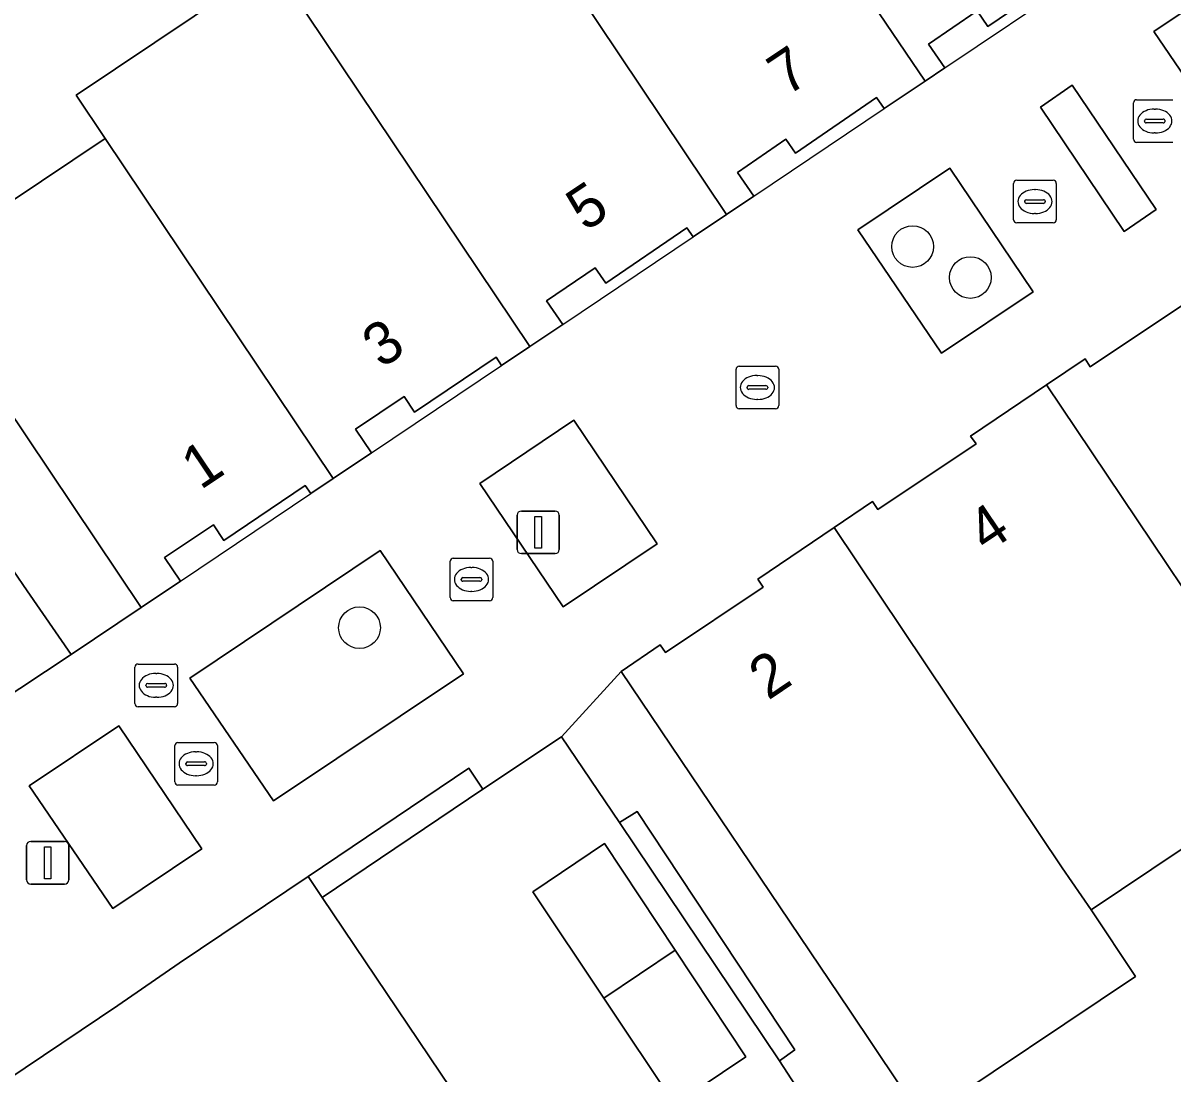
# Model space of a CAD drawing. Extents: x 158793 to 159888, y 384317 to 385256.
# Drawn here: x 159086.81 to 159113.77, y 384783.14 to 384807.77 of the extents above; entities that cross this region are included whole.
import ezdxf

# ---------------------------------------------------------------- set-up
doc = ezdxf.new("R2010")
doc.units = 0
for name, color, linetype in [('IMGEO_Boom', 7, 'Continuous'), ('IMGEO_Erf', 7, 'Continuous'), ('IMGEO_Groenvoorziening', 7, 'Continuous'), ('IMGEO_Haag', 7, 'Continuous'), ('IMGEO_Kolk', 7, 'Continuous'), ('IMGEO_Lichtmast', 7, 'Continuous'), ('IMGEO_Pand', 7, 'Continuous'), ('IMGEO_Pand_nummerreeks', 7, 'Continuous'), ('IMGEO_Pand_overbouw', 7, 'Continuous'), ('IMGEO_Rioolput', 7, 'Continuous'), ('IMGEO_Voetpad_open', 7, 'Continuous')]:
    doc.layers.add(name, color=color, linetype=linetype)

msp = doc.modelspace()

# ---------------------------------------------------------------- linework, layer by layer
at = {"layer": 'IMGEO_Boom'}
for centre in [(159107.665, 384802.523), (159109.019, 384801.797), (159094.696, 384793.585)]:
    msp.add_circle(centre, 0.489, dxfattribs=at)
at = {"layer": 'IMGEO_Erf'}
for points in [[(159078.735, 384810.27), (159082.907, 384804.048), (159084.223, 384802.037), (159088.734, 384805.056), (159088.05, 384806.077), (159092.666, 384809.17)], [(159066.933, 384810.162), (159070.348, 384805.078), (159073.763, 384799.994), (159077.938, 384793.779), (159081.397, 384788.629), (159084.944, 384790.975), (159087.934, 384792.954), (159086.904, 384794.447), (159086.257, 384795.385), (159084.201, 384798.365), (159084.135, 384798.466), (159082.731, 384800.625), (159082.053, 384801.668), (159081.997, 384801.751), (159078.22, 384807.382), (159078.157, 384807.476), (159077.433, 384808.542)], [(159110.654, 384763.532), (159110.008, 384764.494), (159106.294, 384770.016), (159105.59, 384771.064), (159105.859, 384771.246), (159107.166, 384772.134), (159110.581, 384774.448), (159108.608, 384777.387), (159107.88, 384778.443), (159105.21, 384782.406), (159104.547, 384783.423), (159100.796, 384789.016), (159099.432, 384791.023), (159097.591, 384789.794), (159093.821, 384787.259), (159096.836, 384782.776), (159094.796, 384781.41), (159098.292, 384776.226), (159101.789, 384771.041), (159100.448, 384770.134), (159104.626, 384763.912)], [(159116.831, 384790.309), (159111.85, 384786.964), (159112.894, 384785.404), (159107.897, 384782.06), (159112.204, 384775.545), (159112.316, 384775.62), (159113.438, 384776.377), (159114.48, 384777.079)]]:
    msp.add_lwpolyline(points, dxfattribs=at)
msp.add_lwpolyline([(159103.755, 384783.517), (159102.093, 384782.405), (159100.425, 384784.899), (159098.757, 384787.393), (159100.442, 384788.52), (159102.099, 384786.018)], close=True, dxfattribs=at)
at = {"layer": 'IMGEO_Groenvoorziening'}
for points in [[(159115.289, 384804.676), (159119.696, 384807.657), (159117.741, 384810.533), (159113.323, 384807.564)], [(159111.404, 384806.305), (159110.665, 384805.794), (159112.625, 384802.873), (159113.376, 384803.393)], [(159108.342, 384800.023), (159110.495, 384801.459), (159108.537, 384804.362), (159106.379, 384802.912)], [(159099.72, 384798.453), (159097.516, 384796.967), (159099.469, 384794.077), (159101.679, 384795.555)], [(159097.133, 384792.5), (159095.183, 384795.392), (159090.719, 384792.401), (159092.679, 384789.522)], [(159089.05, 384791.28), (159086.954, 384789.874), (159088.909, 384786.999), (159090.998, 384788.402)], [(159097.591, 384789.794), (159097.26, 384790.289), (159093.489, 384787.752), (159093.821, 384787.259)], [(159100.796, 384789.016), (159104.547, 384783.423), (159104.905, 384783.684), (159101.207, 384789.272)]]:
    msp.add_lwpolyline(points, close=True, dxfattribs=at)
at = {"layer": 'IMGEO_Haag'}
msp.add_lwpolyline([(159100.796, 384789.016), (159104.547, 384783.423), (159104.905, 384783.684), (159101.207, 384789.272)], close=True, dxfattribs=at)
at = {"layer": 'IMGEO_Kolk'}
for p, q in [((159112.919, 384805.967), (159113.771, 384805.967)), ((159112.844, 384805.041), (159112.844, 384805.893)), ((159113.332, 384805.747), (159113.357, 384805.747)), ((159113.103, 384805.461), (159113.103, 384805.473)), ((159113.541, 384805.424), (159113.143, 384805.424)), ((159113.146, 384805.51), (159113.544, 384805.51)), ((159113.587, 384805.473), (159113.587, 384805.461)), ((159113.355, 384805.187), (159113.33, 384805.187)), ((159113.771, 384804.967), (159112.919, 384804.967)), ((159110.109, 384804.079), (159110.961, 384804.079)), ((159110.034, 384803.153), (159110.034, 384804.005)), ((159110.522, 384803.859), (159110.547, 384803.859)), ((159111.035, 384804.005), (159111.035, 384803.153)), ((159110.293, 384803.573), (159110.293, 384803.585)), ((159110.731, 384803.536), (159110.333, 384803.536)), ((159110.336, 384803.622), (159110.734, 384803.622)), ((159110.777, 384803.585), (159110.777, 384803.573)), ((159110.545, 384803.299), (159110.52, 384803.299)), ((159110.961, 384803.079), (159110.109, 384803.079)), ((159103.525, 384798.792), (159103.525, 384799.644)), ((159103.6, 384799.718), (159104.452, 384799.718)), ((159104.013, 384799.498), (159104.038, 384799.498)), ((159104.526, 384799.644), (159104.526, 384798.792)), ((159103.784, 384799.212), (159103.784, 384799.224)), ((159103.827, 384799.261), (159104.225, 384799.261)), ((159104.268, 384799.224), (159104.268, 384799.212)), ((159104.222, 384799.175), (159103.824, 384799.175)), ((159104.036, 384798.938), (159104.011, 384798.938)), ((159104.452, 384798.718), (159103.6, 384798.718)), ((159096.896, 384795.216), (159097.748, 384795.216)), ((159096.821, 384794.29), (159096.821, 384795.142)), ((159097.309, 384794.996), (159097.334, 384794.996)), ((159097.822, 384795.142), (159097.822, 384794.29)), ((159097.08, 384794.71), (159097.08, 384794.722)), ((159097.518, 384794.673), (159097.12, 384794.673)), ((159097.123, 384794.759), (159097.521, 384794.759)), ((159097.564, 384794.722), (159097.564, 384794.71)), ((159097.332, 384794.436), (159097.307, 384794.436)), ((159097.748, 384794.216), (159096.896, 384794.216)), ((159090.44, 384790.893), (159091.292, 384790.893)), ((159090.365, 384789.967), (159090.365, 384790.819)), ((159090.853, 384790.673), (159090.878, 384790.673)), ((159091.366, 384790.819), (159091.366, 384789.967)), ((159090.624, 384790.387), (159090.624, 384790.399)), ((159091.062, 384790.35), (159090.664, 384790.35)), ((159090.667, 384790.436), (159091.065, 384790.436)), ((159091.108, 384790.399), (159091.108, 384790.387)), ((159090.876, 384790.113), (159090.851, 384790.113)), ((159091.292, 384789.893), (159090.44, 384789.893))]:
    msp.add_line(p, q, dxfattribs=at)
for points in [[(159112.919, 384805.967), (159113.771, 384805.967)], [(159112.844, 384805.041), (159112.844, 384805.893)], [(159113.771, 384804.967), (159112.919, 384804.967)], [(159110.109, 384804.079), (159110.961, 384804.079)], [(159110.034, 384803.153), (159110.034, 384804.005)], [(159111.035, 384804.005), (159111.035, 384803.153)], [(159110.961, 384803.079), (159110.109, 384803.079)], [(159103.525, 384798.792), (159103.525, 384799.644)], [(159103.6, 384799.718), (159104.452, 384799.718)], [(159104.526, 384799.644), (159104.526, 384798.792)], [(159104.452, 384798.718), (159103.6, 384798.718)], [(159096.896, 384795.216), (159097.748, 384795.216)], [(159096.821, 384794.29), (159096.821, 384795.142)], [(159097.822, 384795.142), (159097.822, 384794.29)], [(159097.748, 384794.216), (159096.896, 384794.216)], [(159090.44, 384790.893), (159091.292, 384790.893)], [(159090.365, 384789.967), (159090.365, 384790.819)], [(159091.366, 384790.819), (159091.366, 384789.967)], [(159091.292, 384789.893), (159090.44, 384789.893)]]:
    msp.add_lwpolyline(points, dxfattribs=at)
for centre, radius, start, end in [((159112.921, 384805.891), 0.0765, 91.552, 178.448), ((159112.921, 384805.891), 0.0765, 91.552, 178.448), ((159113.143, 384805.47), 0.0403, 85.8775, 175.7526), ((159113.14, 384805.46), 0.0366, 178.938, 274.7102), ((159113.544, 384805.467), 0.043, 264.8664, 352.4533), ((159113.548, 384805.472), 0.0386, 1.7309, 96.639), ((159112.921, 384805.043), 0.0765, 181.552, 268.448), ((159112.921, 384805.043), 0.0765, 181.552, 268.448), ((159110.111, 384804.003), 0.0765, 91.552, 178.448), ((159110.111, 384804.003), 0.0765, 91.552, 178.448), ((159110.959, 384804.003), 0.0765, 1.552, 88.448), ((159110.959, 384804.003), 0.0765, 1.552, 88.448), ((159110.333, 384803.582), 0.0403, 85.8775, 175.7526), ((159110.33, 384803.572), 0.0366, 178.938, 274.7102), ((159110.734, 384803.579), 0.043, 264.8664, 352.4533), ((159110.738, 384803.584), 0.0386, 1.7309, 96.639), ((159110.111, 384803.155), 0.0765, 181.552, 268.448), ((159110.111, 384803.155), 0.0765, 181.552, 268.448), ((159110.959, 384803.155), 0.0765, 271.552, 358.448), ((159110.959, 384803.155), 0.0765, 271.552, 358.448), ((159103.602, 384799.642), 0.0765, 91.552, 178.448), ((159103.602, 384799.642), 0.0765, 91.552, 178.448), ((159104.45, 384799.642), 0.0765, 1.552, 88.448), ((159104.45, 384799.642), 0.0765, 1.552, 88.448), ((159103.824, 384799.221), 0.0403, 85.8775, 175.7526), ((159103.821, 384799.211), 0.0366, 178.938, 274.7102), ((159104.225, 384799.218), 0.043, 264.8664, 352.4533), ((159104.229, 384799.223), 0.0386, 1.7309, 96.639), ((159103.602, 384798.794), 0.0765, 181.552, 268.448), ((159103.602, 384798.794), 0.0765, 181.552, 268.448), ((159104.45, 384798.794), 0.0765, 271.552, 358.448), ((159104.45, 384798.794), 0.0765, 271.552, 358.448), ((159096.898, 384795.14), 0.0765, 91.552, 178.448), ((159096.898, 384795.14), 0.0765, 91.552, 178.448), ((159097.746, 384795.14), 0.0765, 1.552, 88.448), ((159097.746, 384795.14), 0.0765, 1.552, 88.448), ((159097.12, 384794.719), 0.0403, 85.8775, 175.7526), ((159097.117, 384794.709), 0.0366, 178.938, 274.7102), ((159097.521, 384794.716), 0.043, 264.8664, 352.4533), ((159097.525, 384794.721), 0.0386, 1.7309, 96.639), ((159096.898, 384794.292), 0.0765, 181.552, 268.448), ((159096.898, 384794.292), 0.0765, 181.552, 268.448), ((159097.746, 384794.292), 0.0765, 271.552, 358.448), ((159097.746, 384794.292), 0.0765, 271.552, 358.448), ((159090.442, 384790.817), 0.0765, 91.552, 178.448), ((159090.442, 384790.817), 0.0765, 91.552, 178.448), ((159091.29, 384790.817), 0.0765, 1.552, 88.448), ((159091.29, 384790.817), 0.0765, 1.552, 88.448), ((159090.664, 384790.396), 0.0403, 85.8775, 175.7526), ((159090.661, 384790.386), 0.0366, 178.938, 274.7102), ((159091.065, 384790.393), 0.043, 264.8664, 352.4533), ((159091.069, 384790.398), 0.0386, 1.7309, 96.639), ((159090.442, 384789.969), 0.0765, 181.552, 268.448), ((159090.442, 384789.969), 0.0765, 181.552, 268.448), ((159091.29, 384789.969), 0.0765, 271.552, 358.448), ((159091.29, 384789.969), 0.0765, 271.552, 358.448)]:
    msp.add_arc(centre, radius, start, end, dxfattribs=at)
for centre, major_axis, ratio, start_param, end_param in [((159113.331, 384805.467), (-0.387, 0.002), 0.722429, 4.712389, 7.853982), ((159113.356, 384805.467), (-0.39, 0.002), 0.717154, 1.570796, 4.712389), ((159110.521, 384803.579), (-0.387, 0.002), 0.722429, 4.712389, 7.853982), ((159110.546, 384803.579), (-0.39, 0.002), 0.717154, 1.570796, 4.712389), ((159104.012, 384799.218), (-0.387, 0.002), 0.722429, 4.712389, 7.853982), ((159104.037, 384799.218), (-0.39, 0.002), 0.717154, 1.570796, 4.712389), ((159097.308, 384794.716), (-0.387, 0.002), 0.722429, 4.712389, 7.853982), ((159097.333, 384794.716), (-0.39, 0.002), 0.717154, 1.570796, 4.712389), ((159090.852, 384790.393), (-0.387, 0.002), 0.722429, 4.712389, 7.853982), ((159090.877, 384790.393), (-0.39, 0.002), 0.717154, 1.570796, 4.712389)]:
    msp.add_ellipse(centre, major_axis=major_axis, ratio=ratio, start_param=start_param, end_param=end_param, dxfattribs=at)
at = {"layer": 'IMGEO_Lichtmast'}
for p, q in [((159098.491, 384796.321), (159099.281, 384796.321)), ((159099.281, 384796.321), (159098.491, 384796.321)), ((159098.391, 384795.421), (159098.391, 384796.221)), ((159098.391, 384796.221), (159098.391, 384795.421)), ((159099.381, 384796.221), (159099.381, 384795.421)), ((159099.381, 384795.421), (159099.381, 384796.221)), ((159099.281, 384795.321), (159098.491, 384795.321)), ((159098.491, 384795.321), (159099.281, 384795.321)), ((159086.889, 384787.673), (159086.889, 384788.473)), ((159086.889, 384788.473), (159086.889, 384787.673)), ((159086.989, 384788.573), (159087.779, 384788.573)), ((159087.779, 384788.573), (159086.989, 384788.573)), ((159087.879, 384788.473), (159087.879, 384787.673)), ((159087.879, 384787.673), (159087.879, 384788.473)), ((159087.779, 384787.573), (159086.989, 384787.573)), ((159086.989, 384787.573), (159087.779, 384787.573))]:
    msp.add_line(p, q, dxfattribs=at)
for points in [[(159098.811, 384796.196), (159098.961, 384796.196), (159098.961, 384795.446), (159098.811, 384795.446), (159098.811, 384796.196)], [(159087.309, 384788.448), (159087.459, 384788.448), (159087.459, 384787.698), (159087.309, 384787.698), (159087.309, 384788.448)]]:
    msp.add_lwpolyline(points, dxfattribs=at)
for centre, start, end in [((159098.491, 384796.221), 90, 180), ((159098.491, 384796.221), 90, 180), ((159099.281, 384796.221), 0, 90), ((159099.281, 384796.221), 360, 90), ((159098.491, 384795.421), 180, 270), ((159098.491, 384795.421), 180, 270), ((159099.281, 384795.421), 270, 0), ((159099.281, 384795.421), 270, 0), ((159086.989, 384788.473), 90, 180), ((159086.989, 384788.473), 90, 180), ((159087.779, 384788.473), 0, 90), ((159087.779, 384788.473), 360, 90), ((159086.989, 384787.673), 180, 270), ((159086.989, 384787.673), 180, 270), ((159087.779, 384787.673), 270, 0), ((159087.779, 384787.673), 270, 0)]:
    msp.add_arc(centre, 0.1, start, end, dxfattribs=at)
at = {"layer": 'IMGEO_Pand'}
for points in [[(159102.574, 384814.354), (159101.897, 384815.356), (159101.628, 384815.176), (159099.745, 384817.985), (159095.398, 384815.073), (159097.281, 384812.263), (159103.302, 384803.278), (159103.94, 384803.706), (159103.559, 384804.259), (159104.696, 384805.042), (159104.923, 384804.712), (159106.822, 384806.02), (159107.001, 384805.762), (159107.957, 384806.404)], [(159106.613, 384817.067), (159102.574, 384814.354), (159107.957, 384806.404), (159108.42, 384806.715), (159108.04, 384807.273), (159109.181, 384808.049), (159109.429, 384807.685), (159111.336, 384808.981), (159111.48, 384808.77), (159111.996, 384809.117)], [(159097.281, 384812.263), (159092.666, 384809.17), (159098.689, 384800.181), (159099.461, 384800.699), (159099.084, 384801.251), (159100.221, 384802.028), (159100.47, 384801.663), (159102.372, 384802.964), (159102.518, 384802.751), (159103.302, 384803.278)], [(159092.666, 384809.17), (159088.05, 384806.077), (159088.734, 384805.056), (159094.077, 384797.083), (159094.975, 384797.686), (159094.602, 384798.239), (159095.74, 384799.006), (159095.986, 384798.641), (159097.898, 384799.93), (159098.029, 384799.737), (159098.689, 384800.181)], [(159088.734, 384805.056), (159084.223, 384802.037), (159089.575, 384794.06), (159090.497, 384794.679), (159090.127, 384795.227), (159091.269, 384795.997), (159091.515, 384795.632), (159093.426, 384796.922), (159093.554, 384796.732), (159094.077, 384797.083)], [(159116.663, 384801.407), (159117.027, 384801.653), (159116.181, 384802.904), (159115.828, 384802.665), (159113.996, 384801.428), (159114.133, 384801.242), (159111.831, 384799.706), (159111.708, 384799.888), (159110.805, 384799.28), (159116.831, 384790.309), (159121.811, 384793.654)], [(159110.805, 384799.28), (159109.019, 384798.078), (159109.155, 384797.896), (159106.852, 384796.359), (159106.728, 384796.541), (159105.827, 384795.932), (159111.172, 384787.952), (159111.85, 384786.964), (159116.831, 384790.309)], [(159105.827, 384795.932), (159104.039, 384794.725), (159104.164, 384794.538), (159101.871, 384793.001), (159101.746, 384793.183), (159100.83, 384792.557), (159106.187, 384784.616), (159107.897, 384782.06), (159112.894, 384785.404), (159111.85, 384786.964), (159111.172, 384787.952)], [(159100.442, 384788.52), (159098.757, 384787.393), (159100.425, 384784.899), (159102.099, 384786.018)], [(159094.796, 384781.41), (159096.836, 384782.776), (159093.821, 384787.259), (159093.489, 384787.752), (159090.464, 384785.718), (159089.026, 384784.721), (159082.503, 384780.342), (159083.934, 384778.192), (159084.292, 384778.431), (159085.804, 384776.205), (159085.442, 384775.963), (159085.839, 384775.369), (159093.812, 384780.751)], [(159102.099, 384786.018), (159100.425, 384784.899), (159102.093, 384782.405), (159103.755, 384783.517)]]:
    msp.add_lwpolyline(points, close=True, dxfattribs=at)
at = {"layer": 'IMGEO_Pand_overbouw'}
for points in [[(159111.336, 384808.981), (159109.429, 384807.685), (159109.181, 384808.049), (159108.04, 384807.273), (159108.42, 384806.715), (159111.48, 384808.77)], [(159106.822, 384806.02), (159104.923, 384804.712), (159104.696, 384805.042), (159103.559, 384804.259), (159103.94, 384803.706), (159107.001, 384805.762)], [(159102.372, 384802.964), (159100.47, 384801.663), (159100.221, 384802.028), (159099.084, 384801.251), (159099.461, 384800.699), (159102.518, 384802.751)], [(159097.898, 384799.93), (159095.986, 384798.641), (159095.74, 384799.006), (159094.602, 384798.239), (159094.975, 384797.686), (159098.029, 384799.737)], [(159093.426, 384796.922), (159091.515, 384795.632), (159091.269, 384795.997), (159090.127, 384795.227), (159090.497, 384794.679), (159093.554, 384796.732)]]:
    msp.add_lwpolyline(points, close=True, dxfattribs=at)
at = {"layer": 'IMGEO_Rioolput'}
for p, q in [((159089.505, 384792.732), (159090.357, 384792.732)), ((159089.43, 384791.806), (159089.43, 384792.658)), ((159089.918, 384792.512), (159089.943, 384792.512)), ((159090.431, 384792.658), (159090.431, 384791.806)), ((159089.689, 384792.226), (159089.689, 384792.238)), ((159090.127, 384792.189), (159089.729, 384792.189)), ((159089.732, 384792.275), (159090.13, 384792.275)), ((159090.173, 384792.238), (159090.173, 384792.226)), ((159089.941, 384791.952), (159089.916, 384791.952)), ((159090.357, 384791.732), (159089.505, 384791.732))]:
    msp.add_line(p, q, dxfattribs=at)
for points in [[(159089.505, 384792.732), (159090.357, 384792.732)], [(159089.43, 384791.806), (159089.43, 384792.658)], [(159090.431, 384792.658), (159090.431, 384791.806)], [(159090.357, 384791.732), (159089.505, 384791.732)]]:
    msp.add_lwpolyline(points, dxfattribs=at)
for centre, radius, start, end in [((159089.507, 384792.656), 0.0765, 91.552, 178.448), ((159089.507, 384792.656), 0.0765, 91.552, 178.448), ((159090.355, 384792.656), 0.0765, 1.552, 88.448), ((159090.355, 384792.656), 0.0765, 1.552, 88.448), ((159089.729, 384792.235), 0.0403, 85.8775, 175.7526), ((159089.726, 384792.225), 0.0366, 178.938, 274.7102), ((159090.13, 384792.232), 0.043, 264.8664, 352.4533), ((159090.134, 384792.237), 0.0386, 1.7309, 96.639), ((159089.507, 384791.808), 0.0765, 181.552, 268.448), ((159089.507, 384791.808), 0.0765, 181.552, 268.448), ((159090.355, 384791.808), 0.0765, 271.552, 358.448), ((159090.355, 384791.808), 0.0765, 271.552, 358.448)]:
    msp.add_arc(centre, radius, start, end, dxfattribs=at)
for centre, major_axis, ratio, start_param, end_param in [((159089.917, 384792.232), (-0.387, 0.002), 0.722429, 4.712389, 7.853982), ((159089.942, 384792.232), (-0.39, 0.002), 0.717154, 1.570796, 4.712389)]:
    msp.add_ellipse(centre, major_axis=major_axis, ratio=ratio, start_param=start_param, end_param=end_param, dxfattribs=at)
at = {"layer": 'IMGEO_Voetpad_open'}
for points in [[(159119.696, 384807.657), (159115.289, 384804.676), (159113.323, 384807.564), (159117.741, 384810.533)], [(159113.376, 384803.393), (159112.625, 384802.873), (159110.665, 384805.794), (159111.404, 384806.305)], [(159110.495, 384801.459), (159108.342, 384800.023), (159106.379, 384802.912), (159108.537, 384804.362)], [(159101.679, 384795.555), (159099.469, 384794.077), (159097.516, 384796.967), (159099.72, 384798.453)], [(159097.133, 384792.5), (159092.679, 384789.522), (159090.719, 384792.401), (159095.183, 384795.392)], [(159090.998, 384788.402), (159088.909, 384786.999), (159086.954, 384789.874), (159089.05, 384791.28)]]:
    msp.add_lwpolyline(points, close=True, dxfattribs=at)
for points in [[(159077.433, 384808.542), (159078.157, 384807.476), (159078.22, 384807.382), (159078.649, 384807.661), (159082.418, 384802.018), (159081.997, 384801.751), (159082.053, 384801.668), (159082.731, 384800.625), (159083.223, 384800.936), (159084.586, 384798.759), (159084.135, 384798.466), (159084.201, 384798.365), (159086.257, 384795.385), (159086.904, 384794.447), (159087.934, 384792.954), (159089.575, 384794.06), (159084.223, 384802.037), (159082.907, 384804.048), (159078.735, 384810.27)], [(159111.336, 384808.981), (159109.429, 384807.685), (159109.181, 384808.049), (159108.04, 384807.273), (159108.42, 384806.715), (159107.957, 384806.404), (159107.001, 384805.762), (159106.822, 384806.02), (159104.923, 384804.712), (159104.696, 384805.042), (159103.559, 384804.259), (159103.94, 384803.706), (159103.302, 384803.278), (159102.518, 384802.751), (159102.372, 384802.964), (159100.47, 384801.663), (159100.221, 384802.028), (159099.084, 384801.251), (159099.461, 384800.699), (159098.689, 384800.181), (159098.029, 384799.737), (159097.898, 384799.93), (159095.986, 384798.641), (159095.74, 384799.006), (159094.602, 384798.239), (159094.975, 384797.686), (159094.077, 384797.083), (159093.554, 384796.732), (159093.426, 384796.922), (159091.515, 384795.632), (159091.269, 384795.997), (159090.127, 384795.227), (159090.497, 384794.679), (159089.575, 384794.06), (159087.934, 384792.954), (159084.944, 384790.975)], [(159082.503, 384780.342), (159089.026, 384784.721), (159090.464, 384785.718), (159093.489, 384787.752), (159097.26, 384790.289), (159097.591, 384789.794), (159099.432, 384791.023), (159100.83, 384792.557), (159101.746, 384793.183), (159101.871, 384793.001), (159104.164, 384794.538), (159104.039, 384794.725), (159105.827, 384795.932), (159106.728, 384796.541), (159106.852, 384796.359), (159109.155, 384797.896), (159109.019, 384798.078), (159110.805, 384799.28), (159111.708, 384799.888), (159111.831, 384799.706), (159114.133, 384801.242)], [(159107.897, 384782.06), (159106.187, 384784.616), (159100.83, 384792.557), (159099.432, 384791.023), (159100.796, 384789.016), (159101.207, 384789.272), (159104.905, 384783.684), (159104.547, 384783.423), (159105.21, 384782.406)]]:
    msp.add_lwpolyline(points, dxfattribs=at)

# ---------------------------------------------------------------- texts
at = {"layer": 'IMGEO_Pand_nummerreeks'}
for s, rotation, p in [('7', 33.8847, (159104.716, 384806.034)), ('5', 33.9076, (159099.992, 384802.86)), ('3', 33.9306, (159095.211, 384799.648)), ('1', 33.8847, (159090.968, 384796.802)), ('4', 33.9477, (159109.397, 384795.318)), ('2', 34.0337, (159104.277, 384791.868))]:
    msp.add_text(s, height=1, rotation=rotation, dxfattribs=at).set_placement(p)

doc.saveas('drawing.dxf')
